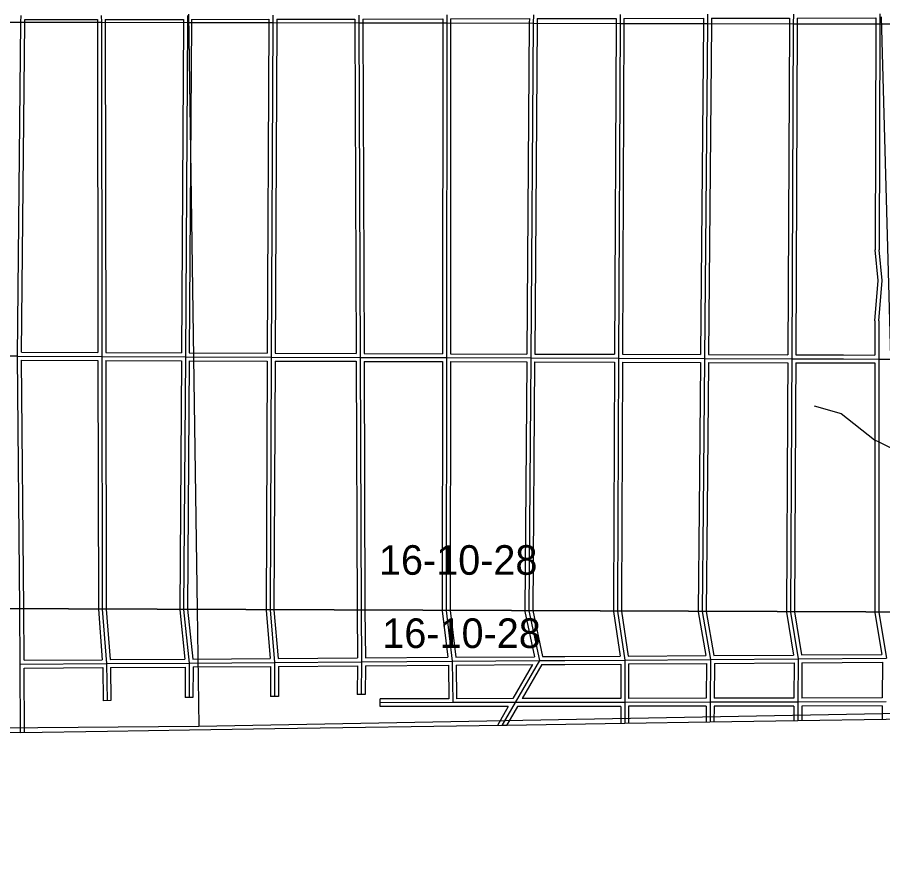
# Model space of a CAD drawing. Extents: x 418523 to 616617, y 1878279 to 2196743.
# Drawn here: x 499003 to 505579, y 1922060 to 1928481 of the extents above; entities that cross this region are included whole.
import ezdxf

# ---------------------------------------------------------------- set-up
doc = ezdxf.new("R2010")
doc.units = 0
for name, color, linetype in [('Level 1', 7, 'Continuous'), ('Level 10', 7, 'Continuous'), ('Level 2', 7, 'Continuous'), ('Level 31', 7, 'Continuous'), ('Level 32', 7, 'Continuous'), ('Level 5', 7, 'Continuous'), ('Level 63', 7, 'Continuous')]:
    doc.layers.add(name, color=color, linetype=linetype)

msp = doc.modelspace()

# ---------------------------------------------------------------- linework, layer by layer
at = {"layer": 'Level 1'}
for p, q in [((500304.905, 1928505.899), (500369.572, 1923979.106)), ((505693.68, 1923959.077), (505570.47, 1928485.663)), ((500369.572, 1923979.106), (500382.263, 1923090.799)), ((500382.263, 1923090.799), (505714.599, 1923190.509)), ((497366.089, 1923065.558), (500382.263, 1923090.799))]:
    msp.add_line(p, q, dxfattribs=at)
at = {"layer": 'Level 10'}
msp.add_lwpolyline([(512965.644, 1923258.871), (511716.618, 1923239.855), (511428.612, 1923234.851), (510882.601, 1923225.843), (510623.596, 1923221.84), (509530.574, 1923203.826), (508868.56, 1923193.816), (508241.548, 1923183.808), (507563.534, 1923172.799), (506935.521, 1923162.791), (506267.508, 1923152.782), (505604.495, 1923142.773), (504933.48, 1923131.765), (504266.467, 1923121.756), (503618.454, 1923111.747), (502721.435, 1923096.735), (502685.435, 1923096.735), (500959.4, 1923070.711), (500310.387, 1923060.703), (499687.375, 1923050.695), (499027.361, 1923040.686), (497366.326, 1923056.665), (497366.05, 1923056.656)], dxfattribs=at)
at = {"layer": 'Level 31'}
for p, q in [((499030.458, 1928444.246), (499030.985, 1928493.701)), ((499641.301, 1928494.38), (499641.402, 1928443.103)), ((500296.415, 1928495.607), (500296.19, 1928441.786)), ((500944.541, 1928496.876), (500944.305, 1928440.51)), ((501597.749, 1928498.134), (501597.82, 1928439.221)), ((502265.573, 1928499.707), (502265.633, 1928437.886)), ((502924.18, 1928500.966), (502923.596, 1928436.602)), ((503583.108, 1928502.6), (503582.829, 1928434.961)), ((504247.755, 1928504.221), (504247.146, 1928433.676)), ((504900.007, 1928505.544), (504899.707, 1928432.086)), ((505556.391, 1928506.859), (505556.081, 1928430.856)), ((499004.729, 1925904.949), (499030.458, 1928444.246)), ((499641.402, 1928443.103), (499645.893, 1925902.225)), ((500296.19, 1928441.786), (500279.749, 1925899.541)), ((500944.305, 1928440.51), (500932.354, 1925897.519)), ((501597.82, 1928439.221), (501607.515, 1925895.05)), ((502265.633, 1928437.886), (502263.932, 1925893.035)), ((502923.596, 1928436.602), (502904.145, 1925890.735)), ((503582.829, 1928434.961), (503571.682, 1925888.696)), ((504247.146, 1928433.676), (504224.921, 1925886.73)), ((504899.707, 1928432.086), (504887.692, 1925884.371)), ((505556.081, 1928430.856), (505551.627, 1926714.062)), ((505549.737, 1926172.225), (505549.827, 1925882.392)), ((499004.729, 1925904.949), (497378.284, 1925903.181)), ((499004.729, 1925904.949), (499645.893, 1925902.225)), ((499021.971, 1923984.176), (499004.729, 1925904.949)), ((499645.893, 1925902.225), (500279.749, 1925899.541)), ((499645.893, 1925902.225), (499648.877, 1923981.816)), ((500279.749, 1925899.541), (500266.89, 1923979.492)), ((500279.749, 1925899.541), (500932.354, 1925897.519)), ((500932.354, 1925897.519), (500923.337, 1923977.022)), ((500932.354, 1925897.519), (501607.515, 1925895.05)), ((501607.515, 1925895.05), (502263.932, 1925893.035)), ((501607.515, 1925895.05), (501614.721, 1923974.422)), ((502263.932, 1925893.035), (502262.282, 1923971.986)), ((502263.932, 1925893.035), (502904.145, 1925890.735)), ((502904.145, 1925890.735), (502889.2, 1923969.627)), ((502904.145, 1925890.735), (503571.682, 1925888.696)), ((503571.682, 1925888.696), (503563.71, 1924034.092)), ((503571.682, 1925888.696), (504224.921, 1925886.73)), ((504224.921, 1925886.73), (504214.787, 1924735.078)), ((504224.921, 1925886.73), (504887.692, 1925884.371)), ((504887.692, 1925884.371), (504886.23, 1925527.27)), ((504887.692, 1925884.371), (505281.67, 1925883.487)), ((505281.67, 1925883.487), (505549.827, 1925882.392)), ((505549.827, 1925882.392), (505549.8, 1925251.816)), ((505549.827, 1925882.392), (506226.576, 1925880.001)), ((504886.23, 1925527.27), (504885.943, 1925457.086)), ((504885.943, 1925457.086), (504878.558, 1923962.144)), ((505549.8, 1925251.816), (505549.29, 1923959.621)), ((504214.787, 1924735.078), (504207.823, 1923964.666)), ((503563.71, 1924034.092), (503563.128, 1923967.092)), ((502308.34, 1923584.734), (502970.229, 1923589.256)), ((502970.229, 1923589.256), (502785.883, 1923270.368)), ((502970.229, 1923589.256), (503164.06, 1923590.633)), ((503164.06, 1923590.633), (503618.45, 1923593.481)), ((503618.45, 1923593.481), (503618.394, 1923271.647)), ((503618.45, 1923593.481), (504269.85, 1923597.705)), ((504269.85, 1923597.705), (504267.561, 1923272.607)), ((504269.85, 1923597.705), (504935.23, 1923602.247)), ((504935.23, 1923602.247), (504933.888, 1923273.873)), ((504935.23, 1923602.247), (505608.555, 1923606.769)), ((499024.64, 1923562.561), (499681.125, 1923566.682)), ((499027.507, 1923041.068), (499024.64, 1923562.561)), ((499681.125, 1923566.682), (500308.695, 1923570.937)), ((499681.125, 1923566.682), (499684.696, 1923284.471)), ((500308.695, 1923570.937), (500307.905, 1923308.019)), ((500308.695, 1923570.937), (500956.92, 1923575.48)), ((500956.92, 1923575.48), (501618.49, 1923579.978)), ((500956.92, 1923575.48), (500957.106, 1923316.921)), ((501618.49, 1923579.978), (501615.23, 1923331.98)), ((501618.49, 1923579.978), (502308.34, 1923584.734)), ((502308.34, 1923584.734), (502311.161, 1923269.798)), ((502311.161, 1923269.798), (501761.135, 1923269.547)), ((502785.883, 1923270.368), (502311.161, 1923269.798)), ((502785.883, 1923270.368), (502685.388, 1923096.596)), ((502877.396, 1923270.716), (502785.883, 1923270.368)), ((503618.394, 1923271.647), (502877.396, 1923270.716)), ((503618.394, 1923271.647), (503618.367, 1923111.276)), ((504267.561, 1923272.607), (503618.394, 1923271.647)), ((504267.561, 1923272.607), (504266.622, 1923121.331)), ((504933.888, 1923273.873), (504267.561, 1923272.607)), ((504933.888, 1923273.873), (504933.306, 1923131.687)), ((505605.299, 1923275.13), (504933.888, 1923273.873)), ((499027.507, 1923041.068), (497366.051, 1923056.903))]:
    msp.add_line(p, q, dxfattribs=at)
for points in [[(505549.737, 1926172.225), (505575.776, 1926480.497), (505551.627, 1926714.062)], [(499024.64, 1923562.561), (499021.979, 1923983.321), (499021.971, 1923984.176)], [(499648.877, 1923981.816), (499648.879, 1923980.658), (499681.125, 1923566.682)], [(500266.89, 1923979.492), (500266.88, 1923978.044), (500308.695, 1923570.937)], [(500923.337, 1923977.022), (500923.329, 1923975.278), (500956.92, 1923575.48)], [(501614.721, 1923974.422), (501614.729, 1923972.377), (501618.49, 1923579.978)], [(502262.282, 1923971.986), (502262.281, 1923969.673), (502308.34, 1923584.734)], [(502889.2, 1923969.627), (502889.18, 1923967.065), (502970.229, 1923589.256)], [(503563.128, 1923967.092), (503563.104, 1923964.273), (503618.45, 1923593.481)], [(504207.823, 1923964.666), (504207.795, 1923961.614), (504269.85, 1923597.705)], [(504878.558, 1923962.144), (504878.542, 1923958.861), (504935.23, 1923602.247)], [(505549.29, 1923959.621), (505549.288, 1923956.118), (505608.555, 1923606.769)]]:
    msp.add_lwpolyline(points, dxfattribs=at)
at = {"layer": 'Level 32'}
for p, q in [((499060.457, 1928443.925), (499060.668, 1928463.732)), ((499060.669, 1928463.733), (499611.36, 1928464.345)), ((499611.361, 1928464.344), (499611.402, 1928443.044)), ((499671.361, 1928464.435), (500266.289, 1928465.55)), ((499671.361, 1928464.434), (499671.403, 1928443.162)), ((500266.289, 1928465.55), (500266.19, 1928441.913)), ((500326.291, 1928465.663), (500326.19, 1928441.66)), ((500326.291, 1928465.664), (500914.415, 1928466.816)), ((500914.415, 1928466.815), (500914.305, 1928440.636)), ((500974.417, 1928466.932), (500974.305, 1928440.384)), ((500974.417, 1928466.932), (501567.785, 1928468.076)), ((501567.786, 1928468.075), (501567.821, 1928439.185)), ((501627.787, 1928468.204), (502235.603, 1928469.635)), ((501627.787, 1928468.204), (501627.821, 1928439.258)), ((502235.603, 1928469.635), (502235.634, 1928437.905)), ((502295.603, 1928469.762), (502295.634, 1928437.914)), ((502295.604, 1928469.763), (502893.906, 1928470.906)), ((502893.906, 1928470.906), (502893.597, 1928436.875)), ((502953.912, 1928471.038), (502953.596, 1928436.329)), ((502953.911, 1928471.038), (503552.984, 1928472.524)), ((503552.984, 1928472.524), (503552.83, 1928435.086)), ((503612.985, 1928472.671), (503612.83, 1928434.837)), ((503612.986, 1928472.671), (504217.495, 1928474.146)), ((504217.495, 1928474.146), (504217.147, 1928433.933)), ((504277.499, 1928474.281), (504277.146, 1928433.416)), ((504277.499, 1928474.281), (504869.885, 1928475.481)), ((504869.885, 1928475.481), (504869.707, 1928432.208)), ((504929.886, 1928475.602), (504929.707, 1928431.963)), ((504929.886, 1928475.602), (505526.268, 1928476.797)), ((505526.268, 1928476.797), (505526.081, 1928430.978)), ((499035.035, 1925934.82), (499060.458, 1928443.941)), ((499611.402, 1928443.051), (499615.84, 1925932.352)), ((499671.403, 1928443.156), (499675.841, 1925932.097)), ((500266.19, 1928441.981), (500249.942, 1925929.668)), ((500326.19, 1928441.592), (500309.945, 1925929.448)), ((500914.305, 1928440.651), (500902.495, 1925927.611)), ((500974.305, 1928440.369), (500962.496, 1925927.41)), ((501567.821, 1928439.107), (501577.401, 1925925.16)), ((501627.821, 1928439.336), (501637.403, 1925924.958)), ((502235.634, 1928437.905), (502233.953, 1925923.126)), ((502295.634, 1928437.865), (502293.953, 1925922.927)), ((502893.597, 1928436.831), (502874.375, 1925920.841)), ((502953.596, 1928436.373), (502934.375, 1925920.642)), ((503552.83, 1928435.093), (503541.815, 1925918.788)), ((503612.83, 1928434.83), (503601.815, 1925918.606)), ((504217.147, 1928433.936), (504195.184, 1925916.82)), ((504277.146, 1928433.413), (504255.185, 1925916.623)), ((504869.707, 1928432.227), (504857.835, 1925914.478)), ((504929.707, 1928431.944), (504917.835, 1925914.304)), ((505526.081, 1928430.934), (505521.624, 1926712.554)), ((505519.737, 1926173.484), (505519.819, 1925912.515)), ((499035.035, 1925934.82), (499615.84, 1925932.352)), ((499675.841, 1925932.098), (500249.942, 1925929.668)), ((500309.945, 1925929.448), (500902.495, 1925927.611)), ((500962.496, 1925927.409), (501577.401, 1925925.16)), ((501637.403, 1925924.957), (502233.952, 1925923.126)), ((502293.953, 1925922.926), (502874.374, 1925920.841)), ((502934.375, 1925920.642), (503541.815, 1925918.788)), ((503601.815, 1925918.606), (504195.183, 1925916.82)), ((504255.185, 1925916.622), (504857.835, 1925914.478)), ((504917.835, 1925914.304), (505281.738, 1925913.486)), ((505281.793, 1925913.486), (505519.818, 1925912.515)), ((499035.001, 1925874.818), (499615.94, 1925872.35)), ((499051.975, 1923984.062), (499035.001, 1925874.818)), ((499615.94, 1925872.35), (499618.875, 1923981.93)), ((499675.941, 1925872.096), (500249.549, 1925869.668)), ((500249.548, 1925869.667), (500236.89, 1923979.605)), ((500309.55, 1925869.448), (500902.213, 1925867.611)), ((500902.214, 1925867.611), (500893.336, 1923977.136)), ((500962.214, 1925867.408), (500953.338, 1923976.91)), ((500962.214, 1925867.408), (501577.627, 1925865.158)), ((501577.628, 1925865.157), (501584.72, 1923974.535)), ((501637.63, 1925864.956), (502233.907, 1925863.126)), ((501637.63, 1925864.956), (501644.722, 1923974.309)), ((502233.907, 1925863.126), (502232.282, 1923972.099)), ((502293.908, 1925862.926), (502292.283, 1923971.873)), ((502293.909, 1925862.926), (502873.911, 1925860.842)), ((502873.912, 1925860.841), (502859.199, 1923969.741)), ((502933.913, 1925860.643), (503541.554, 1925858.787)), ((503541.554, 1925858.787), (503533.71, 1924034.221)), ((503601.554, 1925858.605), (503593.71, 1924033.963)), ((503601.555, 1925858.606), (504194.657, 1925856.82)), ((504194.657, 1925856.82), (504184.788, 1924735.342)), ((504254.66, 1925856.622), (504244.787, 1924734.813)), ((504254.66, 1925856.623), (504857.57, 1925854.477)), ((504857.57, 1925854.477), (504856.23, 1925527.392)), ((504917.57, 1925854.302), (504916.231, 1925527.146)), ((504917.57, 1925854.303), (505281.603, 1925853.486)), ((505281.548, 1925853.486), (505519.826, 1925852.512)), ((505519.826, 1925852.512), (505519.8, 1925251.817)), ((504856.23, 1925527.391), (504855.944, 1925457.207)), ((504916.231, 1925527.146), (504915.944, 1925456.962)), ((504855.943, 1925457.234), (504848.558, 1923962.256)), ((504915.944, 1925456.936), (504908.558, 1923962.031)), ((505519.8, 1925251.828), (505519.289, 1923959.734)), ((504184.787, 1924735.35), (504177.822, 1923964.78)), ((504244.787, 1924734.807), (504237.825, 1923964.554)), ((499678.888, 1923981.704), (499708.866, 1923596.871)), ((503533.71, 1924034.353), (503533.127, 1923967.205)), ((503593.71, 1924033.832), (503593.129, 1923966.98)), ((500296.901, 1923979.379), (500335.754, 1923601.127)), ((502919.338, 1923969.515), (502994.44, 1923619.428)), ((499054.45, 1923592.748), (499648.713, 1923596.48)), ((499708.866, 1923596.871), (500275.48, 1923600.713)), ((500335.754, 1923601.127), (500924.314, 1923605.253)), ((500984.491, 1923605.669), (501588.204, 1923609.773)), ((501648.204, 1923610.184), (502274.565, 1923614.502)), ((502334.945, 1923614.917), (502933.165, 1923619.003)), ((502994.439, 1923619.428), (503163.847, 1923620.633)), ((503163.872, 1923620.633), (503583.672, 1923623.263)), ((503644.28, 1923623.649), (504234.341, 1923627.476)), ((504295.139, 1923627.878), (504900.122, 1923632.008)), ((504960.812, 1923632.42), (505573.077, 1923636.531)), ((499054.805, 1923532.748), (499651.505, 1923536.494)), ((499057.508, 1923041.143), (499054.805, 1923532.748)), ((499651.505, 1923536.494), (499654.699, 1923284.091)), ((499711.506, 1923536.886), (500278.605, 1923540.731)), ((499711.506, 1923536.886), (499714.695, 1923284.85)), ((500278.605, 1923540.731), (500277.905, 1923308.108)), ((500338.608, 1923541.146), (500337.906, 1923307.928)), ((500338.608, 1923541.145), (500926.942, 1923545.267)), ((500926.943, 1923545.267), (500927.106, 1923316.899)), ((500986.944, 1923545.681), (501588.091, 1923549.768)), ((500986.944, 1923545.682), (500987.107, 1923316.942)), ((501588.091, 1923549.768), (501585.233, 1923332.373)), ((501648.103, 1923550.18), (501645.229, 1923331.585)), ((501648.103, 1923550.179), (502278.61, 1923554.526)), ((502278.61, 1923554.527), (502280.892, 1923299.784)), ((502338.61, 1923554.938), (502918.027, 1923558.896)), ((502338.61, 1923554.939), (502340.895, 1923299.833)), ((502918.027, 1923558.896), (502768.562, 1923300.347)), ((502987.61, 1923559.376), (502837.995, 1923300.566)), ((502987.61, 1923559.376), (503164.274, 1923560.632)), ((503164.249, 1923560.632), (503588.445, 1923563.291)), ((503588.445, 1923563.291), (503588.399, 1923301.609)), ((503648.446, 1923563.674), (503648.4, 1923301.691)), ((503648.446, 1923563.673), (504239.636, 1923567.506)), ((504239.636, 1923567.507), (504237.77, 1923302.563)), ((504299.643, 1923567.906), (504297.775, 1923302.664)), ((504299.643, 1923567.906), (504905.107, 1923572.039)), ((504905.107, 1923572.039), (504904.01, 1923303.816)), ((504965.11, 1923572.446), (504964.012, 1923303.931)), ((504965.11, 1923572.445), (505578.256, 1923576.564)), ((505578.256, 1923576.564), (505575.591, 1923305.074)), ((501645.229, 1923331.585), (501585.233, 1923332.373)), ((499714.695, 1923284.85), (499654.699, 1923284.091)), ((500337.906, 1923307.928), (500277.905, 1923308.108)), ((500987.107, 1923316.942), (500927.106, 1923316.899)), ((502280.892, 1923299.783), (501761.121, 1923299.547)), ((501761.149, 1923239.546), (501761.121, 1923299.547)), ((502768.562, 1923300.347), (502340.895, 1923299.833)), ((502877.283, 1923300.715), (502837.994, 1923300.566)), ((503588.399, 1923301.609), (502877.36, 1923300.715)), ((504237.771, 1923302.563), (503648.4, 1923301.691)), ((504904.011, 1923303.816), (504297.775, 1923302.664)), ((505575.591, 1923305.073), (504964.013, 1923303.93)), ((502311.175, 1923239.797), (501761.149, 1923239.546)), ((502733.842, 1923240.304), (502311.198, 1923239.797)), ((502733.842, 1923240.304), (502650.508, 1923096.208)), ((502803.228, 1923240.432), (502720.112, 1923096.712)), ((502877.511, 1923240.715), (502803.229, 1923240.433)), ((503588.389, 1923241.609), (502877.435, 1923240.715)), ((503588.39, 1923241.608), (503588.367, 1923111.243)), ((503648.39, 1923241.691), (503648.368, 1923112.209)), ((504237.375, 1923242.561), (503648.39, 1923241.691)), ((504237.375, 1923242.561), (504236.62, 1923121.294)), ((504297.377, 1923242.662), (504296.63, 1923122.208)), ((504903.765, 1923243.815), (504297.377, 1923242.663)), ((504903.765, 1923243.814), (504903.305, 1923131.311)), ((504963.766, 1923243.928), (504963.31, 1923132.254)), ((505575.031, 1923245.072), (504963.766, 1923243.928)), ((505575.031, 1923245.071), (505574.12, 1923142.275))]:
    msp.add_line(p, q, dxfattribs=at)
for points in [[(505519.736, 1926173.484), (505545.645, 1926480.215), (505521.623, 1926712.553)], [(499675.94, 1925872.096), (499678.877, 1923981.848), (499678.888, 1923981.704)], [(500309.55, 1925869.448), (500296.891, 1923979.48), (500296.901, 1923979.379)], [(502933.913, 1925860.643), (502919.205, 1923970.131), (502919.338, 1923969.515)], [(499054.45, 1923592.748), (499051.979, 1923983.551), (499051.975, 1923984.062)], [(499618.875, 1923981.93), (499618.88, 1923979.469), (499648.713, 1923596.48)], [(500236.89, 1923979.605), (500236.87, 1923976.607), (500275.48, 1923600.713)], [(500893.336, 1923977.136), (500893.323, 1923974.09), (500924.314, 1923605.253)], [(500953.338, 1923976.91), (500953.335, 1923976.466), (500984.491, 1923605.668)], [(501584.72, 1923974.535), (501584.73, 1923972.177), (501588.204, 1923609.773)], [(501644.722, 1923974.309), (501644.729, 1923972.576), (501648.204, 1923610.183)], [(502232.282, 1923972.099), (502232.279, 1923967.897), (502274.565, 1923614.502)], [(502292.283, 1923971.873), (502292.283, 1923971.448), (502334.945, 1923614.917)], [(502859.199, 1923969.741), (502859.154, 1923963.999), (502933.165, 1923619.003)], [(503533.127, 1923967.205), (503533.084, 1923962.176), (503583.672, 1923623.263)], [(503593.129, 1923966.98), (503593.124, 1923966.371), (503644.28, 1923623.649)], [(504177.822, 1923964.78), (504177.771, 1923959.21), (504234.341, 1923627.476)], [(504237.825, 1923964.554), (504237.82, 1923964.019), (504295.139, 1923627.877)], [(504848.558, 1923962.256), (504848.53, 1923956.565), (504900.123, 1923632.007)], [(504908.558, 1923962.031), (504908.554, 1923961.156), (504960.812, 1923632.42)], [(505519.289, 1923959.734), (505519.286, 1923953.598), (505573.078, 1923636.531)]]:
    msp.add_lwpolyline(points, dxfattribs=at)
at = {"layer": 'Level 5'}
for p, q in [((497389.791, 1928437.449), (499030.458, 1928444.246)), ((499030.458, 1928444.246), (499641.402, 1928443.103)), ((499641.402, 1928443.103), (500296.19, 1928441.786)), ((500296.19, 1928441.786), (500944.305, 1928440.51)), ((500944.305, 1928440.51), (501597.82, 1928439.221)), ((501597.82, 1928439.221), (502265.633, 1928437.886)), ((502265.633, 1928437.886), (502923.596, 1928436.602)), ((502923.596, 1928436.602), (503582.829, 1928434.961)), ((503582.829, 1928434.961), (504247.146, 1928433.676)), ((504247.146, 1928433.676), (504899.707, 1928432.086)), ((504899.707, 1928432.086), (505556.081, 1928430.856))]:
    msp.add_line(p, q, dxfattribs=at)
for points in [[(505556.081, 1928430.856), (505636.141, 1928430.53), (506227.392, 1928430.669)], [(505056.849, 1925526.571), (505262.186, 1925469.365), (505517.455, 1925267.585), (505549.8, 1925251.816)], [(505549.8, 1925251.816), (505722.934, 1925166.014), (506117.581, 1925171.682), (506226.276, 1925100.691)]]:
    msp.add_lwpolyline(points, dxfattribs=at)
at = {"layer": 'Level 63'}
for points in [[(497370.053, 1923990.389), (537087.279, 1923840.983), (537233.896, 1969297.112), (497565.655, 1969446.889), (497370.053, 1923990.389)], [(497175.207, 1878534.741), (536941.23, 1878385.707), (537087.279, 1923840.983), (497370.053, 1923990.389), (497175.207, 1878534.741)]]:
    msp.add_lwpolyline(points, dxfattribs=at)

# ---------------------------------------------------------------- texts
at = {"layer": 'Level 2'}
for p in [(501750.879, 1924242.095), (501776.435, 1923685.461)]:
    msp.add_text('16-10-28', height=225, dxfattribs=at).set_placement(p)

doc.saveas('drawing.dxf')
